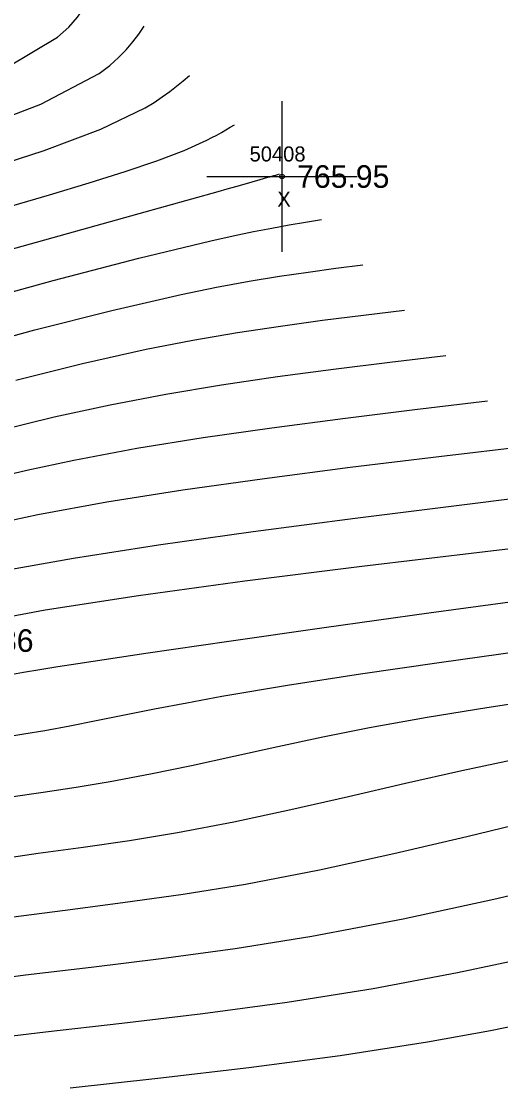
# Model space of a CAD drawing. Extents: x 1378535 to 1380697, y 997729 to 1000024.
# Drawn here: x 1379514.1 to 1379545.9, y 999185 to 999255.8 of the extents above; entities that cross this region are included whole.
import ezdxf

# ---------------------------------------------------------------- set-up
doc = ezdxf.new("R2010")
doc.units = 0
for name, color, linetype in [('RD_DTM_Major1', 7, 'Continuous'), ('RD_DTM_Minor1', 7, 'Continuous'), ('RD_EX_Misc', 7, 'Continuous'), ('RD_EX_Misc_txCode', 7, 'Continuous'), ('RD_EX_TX_Misc_ELEV', 7, 'Continuous'), ('RD_SMD_Locator', 7, 'Continuous')]:
    doc.layers.add(name, color=color, linetype=linetype)

msp = doc.modelspace()

# ---------------------------------------------------------------- linework, layer by layer
at = {"layer": 'RD_DTM_Major1'}
for points in [[(1379480.82, 999243.85), (1379481.655, 999244.004), (1379483.224, 999244.304), (1379484.868, 999244.629), (1379486.62, 999244.99), (1379491.785, 999246.124), (1379497.47, 999247.511), (1379503.228, 999249.107), (1379508.615, 999250.871), (1379513.185, 999252.761), (1379516.491, 999254.735), (1379517.23, 999255.392), (1379517.817, 999256.052), (1379518.282, 999256.716), (1379518.656, 999257.381), (1379518.969, 999258.048), (1379519.252, 999258.716)], [(1379509.931, 999236.83), (1379516.183, 999238.548), (1379521.884, 999240.04), (1379526.685, 999241.201), (1379528.168, 999241.527), (1379529.509, 999241.803), (1379530.737, 999242.039), (1379531.88, 999242.246), (1379532.966, 999242.432), (1379534.024, 999242.609)], [(1379547.832, 999227.541), (1379541.841, 999226.834), (1379535.944, 999226.118), (1379530.236, 999225.384), (1379524.81, 999224.622), (1379519.761, 999223.823), (1379515.184, 999222.979), (1379512.72, 999222.451)], [(1379549.08, 999210.775), (1379545.014, 999210.165), (1379541.051, 999209.519), (1379537.216, 999208.825), (1379534.117, 999208.205), (1379531.12, 999207.566), (1379528.215, 999206.929), (1379525.398, 999206.315), (1379522.658, 999205.746), (1379519.99, 999205.24), (1379517.73, 999204.865), (1379515.524, 999204.531), (1379513.379, 999204.218)], [(1379581.552, 999196.011), (1379580.042, 999195.62), (1379578.53, 999195.236), (1379577.013, 999194.865), (1379575.489, 999194.514), (1379573.955, 999194.188), (1379572.408, 999193.894), (1379570.837, 999193.635), (1379569.237, 999193.397), (1379567.594, 999193.164), (1379565.894, 999192.918), (1379564.123, 999192.642), (1379562.266, 999192.319), (1379559.345, 999191.735), (1379556.196, 999191.045), (1379552.807, 999190.285), (1379549.167, 999189.49), (1379545.264, 999188.695), (1379541.087, 999187.934), (1379535.27, 999187.038), (1379529.211, 999186.241), (1379523.149, 999185.527), (1379517.326, 999184.877)]]:
    msp.add_lwpolyline(points, dxfattribs=at)
at = {"layer": 'RD_DTM_Minor1'}
for points in [[(1379510.031, 999248.225), (1379515.381, 999250.273), (1379519.245, 999252.317), (1379519.953, 999252.845), (1379520.548, 999253.369), (1379521.053, 999253.891), (1379521.49, 999254.41), (1379521.882, 999254.929), (1379522.251, 999255.446)], [(1379511.267, 999245.801), (1379515.59, 999247.2), (1379519.358, 999248.619), (1379522.308, 999250.031), (1379522.909, 999250.392), (1379523.449, 999250.751), (1379523.942, 999251.109), (1379524.398, 999251.465), (1379524.83, 999251.821), (1379525.251, 999252.176)], [(1379513.06, 999243.412), (1379515.954, 999244.248), (1379518.597, 999245.038), (1379520.978, 999245.789), (1379523.081, 999246.508), (1379524.895, 999247.203), (1379526.405, 999247.878), (1379526.745, 999248.051), (1379527.067, 999248.223), (1379527.375, 999248.394), (1379527.673, 999248.565), (1379527.963, 999248.736), (1379528.25, 999248.906)], [(1379508.793, 999239.343), (1379515.645, 999241.258), (1379521.92, 999243.008), (1379527.171, 999244.479), (1379527.766, 999244.647), (1379528.337, 999244.809), (1379528.89, 999244.965), (1379529.427, 999245.117), (1379529.95, 999245.266), (1379530.464, 999245.412), (1379530.596, 999245.45), (1379530.727, 999245.487), (1379530.858, 999245.525), (1379530.989, 999245.562), (1379531.119, 999245.599), (1379531.25, 999245.636)], [(1379509.57, 999233.794), (1379514.982, 999235.269), (1379520.085, 999236.569), (1379524.694, 999237.63), (1379527.046, 999238.109), (1379529.214, 999238.505), (1379531.235, 999238.835), (1379533.147, 999239.116), (1379534.985, 999239.364), (1379536.786, 999239.595)], [(1379513.718, 999231.941), (1379518.148, 999233.04), (1379522.384, 999233.982), (1379525.475, 999234.584), (1379528.44, 999235.095), (1379531.304, 999235.531), (1379534.094, 999235.912), (1379536.833, 999236.256), (1379539.547, 999236.582)], [(1379512.553, 999228.579), (1379516.271, 999229.491), (1379519.986, 999230.302), (1379523.678, 999231.005), (1379527.386, 999231.622), (1379531.106, 999232.169), (1379534.835, 999232.664), (1379538.57, 999233.125), (1379542.309, 999233.568)], [(1379511.423, 999225.232), (1379514.448, 999225.959), (1379517.571, 999226.627), (1379521.755, 999227.405), (1379526.158, 999228.116), (1379530.734, 999228.772), (1379535.44, 999229.389), (1379540.234, 999229.978), (1379545.071, 999230.554)], [(1379550.594, 999224.527), (1379543.353, 999223.633), (1379536.269, 999222.74), (1379529.5, 999221.85), (1379523.204, 999220.964), (1379517.538, 999220.083), (1379512.659, 999219.21)], [(1379553.355, 999221.513), (1379544.919, 999220.527), (1379536.707, 999219.544), (1379528.945, 999218.567), (1379521.856, 999217.597), (1379515.665, 999216.638), (1379510.598, 999215.692)], [(1379548.542, 999217.457), (1379541.173, 999216.439), (1379534.213, 999215.47), (1379527.869, 999214.573), (1379522.344, 999213.772), (1379517.844, 999213.093), (1379516.502, 999212.881), (1379515.303, 999212.686), (1379514.227, 999212.506), (1379513.255, 999212.338)], [(1379547.368, 999213.93), (1379541.852, 999213.159), (1379536.622, 999212.396), (1379531.774, 999211.645), (1379527.404, 999210.907), (1379525.076, 999210.48), (1379522.924, 999210.064), (1379520.928, 999209.666), (1379519.062, 999209.292), (1379517.305, 999208.947), (1379515.633, 999208.637), (1379514.236, 999208.399), (1379511.551, 999207.961)], [(1379547.015, 999206.75), (1379543.36, 999205.974), (1379539.616, 999205.125), (1379535.818, 999204.245), (1379532.001, 999203.378), (1379528.201, 999202.564), (1379524.453, 999201.847), (1379521.273, 999201.327), (1379518.181, 999200.879), (1379515.199, 999200.469), (1379512.35, 999200.065)], [(1379548.358, 999202.711), (1379543.694, 999201.587), (1379538.834, 999200.452), (1379533.892, 999199.376), (1379528.983, 999198.43), (1379524.834, 999197.756), (1379520.828, 999197.193), (1379516.999, 999196.698), (1379513.38, 999196.231)], [(1379551.332, 999198.792), (1379545.499, 999197.419), (1379539.454, 999196.112), (1379533.398, 999194.963), (1379528.284, 999194.149), (1379523.37, 999193.478), (1379518.712, 999192.905), (1379514.364, 999192.385), (1379510.382, 999191.872)], [(1379548.516, 999193.704), (1379543.068, 999192.54), (1379537.463, 999191.483), (1379531.76, 999190.581), (1379526.148, 999189.826), (1379520.748, 999189.178), (1379515.678, 999188.598), (1379511.06, 999188.047)]]:
    msp.add_lwpolyline(points, dxfattribs=at)
at = {"layer": 'RD_EX_Misc'}
for p, q in [((1379531.409, 999240.463), (1379531.409, 999250.463)), ((1379526.409, 999245.463), (1379536.409, 999245.463))]:
    msp.add_line(p, q, dxfattribs=at)
at = {"layer": 'RD_SMD_Locator'}
msp.add_circle((1379531.409, 999245.463), 0.15, dxfattribs=at)

# ---------------------------------------------------------------- texts
at = {"layer": 'RD_EX_Misc_txCode'}
for s, p in [('50408', (1379529.252, 999246.463)), ('X', (1379531.094, 999243.463))]:
    msp.add_text(s, height=1, dxfattribs=at).set_placement(p)
at = {"layer": 'RD_EX_TX_Misc_ELEV'}
for s, p in [('765.95', (1379532.409, 999244.713)), ('757.86', (1379508.754, 999213.879))]:
    msp.add_text(s, height=1.5, dxfattribs=at).set_placement(p)

doc.saveas('drawing.dxf')
